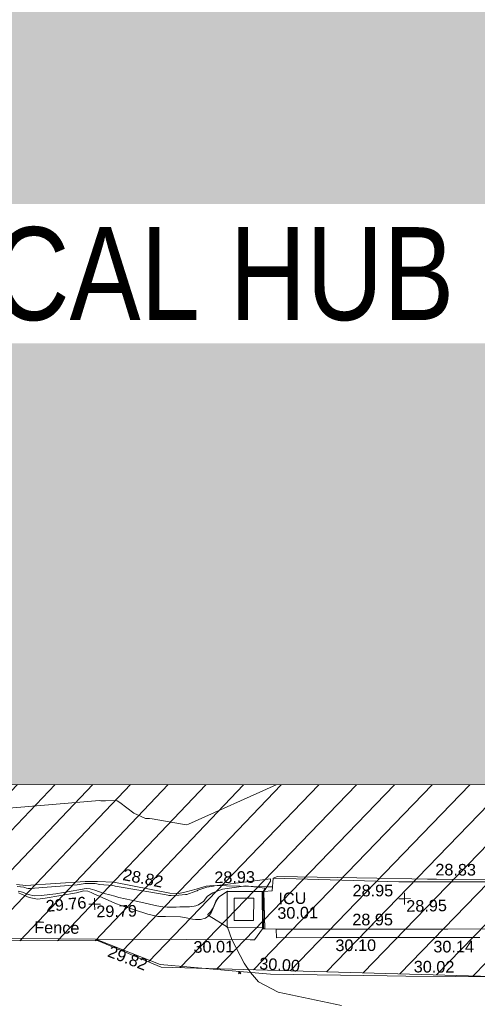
# Model space of a CAD drawing. Header units: millimetres. Extents: x -287732 to 520720, y -103372 to 287754.
# Tile 265 of 380: x 43443 to 58205, y 122163 to 153938. Entities that reach past the tile are written whole.
import ezdxf

# ---------------------------------------------------------------- set-up
doc = ezdxf.new("R2010")
doc.units = ezdxf.units.MM
doc.linetypes.add('IMPORT-HIDDEN2 _3_', pattern=[4762.5, 3175, -1587.5])
doc.linetypes.add('IMPORT-UG_ELEC_STREET LIGHTING_QLB2 _2_', pattern=[2700, 1500, -300.0000000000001, 0, -250, 150, -300.0000000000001, 0, -200])
for name, color, linetype, lineweight, true_color in [('00_UAV_CONCRETE', 9, 'Continuous', 9, 0x808080), ('00_UAV_FENCE', 7, 'Continuous', 9, 0x264c2f), ('00_UAV_LEVEL_SPOT', 7, 'Continuous', 9, 0x666666), ('00_UAV_SERV_IC', 5, 'Continuous', 9, 0x0000ff), ('00_UAV_SLOPE_BOTTOM', 30, 'Continuous', 9, 0xff7f00), ('00_UAV_SLOPE_TOP', 40, 'Continuous', 9, 0xffbf00), ('00_UAV_WALL', 7, 'Continuous', 9, 0x7c00a5), ('00_UAV_WALL_RETAINING', 7, 'Continuous', 9, 0x7c00a5), ('01_DTM_CONTOUR_MJR', 7, 'Continuous', 9, 0x7f3f00), ('01_DTM_CONTOUR_MNR', 7, 'Continuous', 9, 0xa5a552), ('12333-PUM-2D-U-0001-C01 - Rev2_REVIT IMPORT_dwg', 7, 'Continuous', 9, 0x767676), ('A_RHA_Line', 7, 'Continuous', 9, 0x00a600), ('PUM-CHAMBER EXTENTS', 6, 'IMPORT-HIDDEN2 _3_', 9, 0xff00ff), ('PUM-UNABLE TO SURVEY', 190, 'Continuous', 9, 0x7f00ff)]:
    doc.layers.add(name, color=color, linetype=linetype, lineweight=lineweight, true_color=true_color)
for name, color, linetype, lineweight in [('00_UAV_SURFACE', 7, 'Continuous', 9), ('A_RHA_Detail', 7, 'Continuous', 9), ('A_RHA_Text', 7, 'Continuous', 9), ('GEN-TEXT', 7, 'Continuous', 9)]:
    doc.layers.add(name, color=color, linetype=linetype, lineweight=lineweight)
doc.styles.add('Arial Narrow', font='ARIALN.TTF', dxfattribs={"height": 3000})
doc.styles.add('Swis721 Lt BT_2', font='swissl.ttf', dxfattribs={"height": 375})

# ---------------------------------------------------------------- blocks, each defined once
blk = doc.blocks.new('12333-PUM-2D-U-0001-C01 - Rev2_REVIT IMPORT_dwg_UAV-2077255-Site Location Plan Proposed')
at = {"layer": '00_UAV_LEVEL_SPOT', "color": 254, "true_color": 0xcccccc, "flags": 128}
for points in [[(0, -500.0000000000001), (0, 0), (-500.0000000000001, 0)], [(500.0000000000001, 0), (0, 0), (0, 500.0000000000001)]]:
    blk.add_lwpolyline(points, dxfattribs=at)
blk = doc.blocks.new('12333-PUM-2D-U-0001-C01 - Rev2_REVIT IMPORT_dwg_MGS62954_T2_Galway_ITM_3d_Rev1-2077680-Site Location Plan Proposed')
at = {"layer": '00_UAV_CONCRETE', "color": 254, "true_color": 0xcccccc}
blk.add_line((533955477.7158691, 725679103.3780035), (533955469.7021182, 725680312.7735603), dxfattribs=at)
at = {"layer": '00_UAV_CONCRETE', "color": 254, "true_color": 0xcccccc, "flags": 128}
for points in [[(533954286.4255, 725680335.3565001), (533954268.4254999, 725679175.3565), (533955402.7435112, 725679137.2636293)], [(533950007.0885, 725678867.2965002), (533952947.4254999, 725678806.3565003), (533955001.905533, 725678763.1833246), (533955136.4254999, 725678760.3565001), (533955402.4254999, 725679105.3565001)]]:
    blk.add_lwpolyline(points, dxfattribs=at)
at = {"layer": '00_UAV_FENCE', "color": 254, "true_color": 0xcccccc, "flags": 128}
blk.add_lwpolyline([(533915226.1446231, 725679431.2554977), (533920221.9986087, 725679392.4953657), (533920892.0885, 725679387.2965002), (533924817.0885, 725679335.2965001), (533925217.0994391, 725679326.632963), (533930212.7308877, 725679218.4363209), (533932343.0885, 725679172.2965002), (533935206.6221311, 725679102.9128728), (533936759.0885, 725679065.2965001), (533940199.325044, 725678985.3090591), (533941189.0885001, 725678962.2965001), (533945197.682681, 725678961.5435711), (533946513.0885, 725678961.2965001), (533950007.0885, 725678867.2965002), (533950179.9217247, 725678796.7998312), (533952086.0885001, 725678019.2965002), (533955007.8099065, 725677707.5386722), (533955637.4254999, 725677640.3565), (533959398.4255, 725677518.3564999), (533960001.7125965, 725677502.8472565), (533964766.4255, 725677380.3565)], dxfattribs=at)
at = {"layer": '00_UAV_SERV_IC', "color": 254, "true_color": 0xcccccc, "flags": 128}
blk.add_lwpolyline([(533954490.4254999, 725679397.3565), (533954506.4255, 725680115.3565), (533955137.1833237, 725680101.3006153), (533955121.1833237, 725679383.3006153)], close=True, dxfattribs=at)
at = {"layer": '00_UAV_SLOPE_BOTTOM', "color": 254, "true_color": 0xcccccc, "flags": 128}
blk.add_lwpolyline([(533947495.8540002, 725680672.2585001), (533947789.8540001, 725680638.2585001), (533949711.8540001, 725680739.2585), (533950110.8540001, 725680731.2585), (533950628.0433614, 725680699.734577), (533950635.8540002, 725680699.2585), (533952435.854, 725680308.2585), (533952718.8540002, 725680296.2585001), (533952962.8540001, 725680344.2584999), (533953280.854, 725680429.2585), (533953611.8540001, 725680519.2585001), (533953831.8540002, 725680536.2585001), (533955553.4006817, 725680461.1391894), (533955749.8759722, 725680452.5660334)], dxfattribs=at)
at = {"layer": '00_UAV_SLOPE_TOP', "color": 254, "true_color": 0xcccccc, "flags": 128}
blk.add_lwpolyline([(533954286.4255, 725680335.3565001), (533954018.854, 725680164.2585001), (533953977.8540002, 725680115.2585002), (533953923.8540002, 725680021.2585), (533953826.8540001, 725679804.2585001), (533953751.854, 725679658.2584999), (533953691.8540001, 725679564.2585001), (533953571.8540002, 725679486.2585001), (533953410.854, 725679447.2585), (533953247.8540002, 725679449.2585001), (533953147.8540002, 725679463.2585002), (533952950.8540002, 725679510.2585), (533952763.854, 725679536.2585), (533952277.8540002, 725679556.2585001), (533952035.854, 725679569.2585001), (533951712.854, 725679641.2585), (533950858.8540002, 725679942.2585), (533950670.8540001, 725680009.2585), (533950440.8540002, 725680115.2585002), (533949982.8540001, 725680335.2585), (533949895.8064895, 725680373.9462827), (533949784.8540002, 725680423.2585), (533949663.8540001, 725680433.2585), (533949417.8540002, 725680372.2585001), (533948405.854, 725680220.2585001), (533948162.8540002, 725680186.2585002), (533947893.8540001, 725680250.2585), (533947651.8540002, 725680365.2585001), (533947548.8540002, 725680407.2585001)], dxfattribs=at)
at = {"layer": '00_UAV_SURFACE', "color": 254, "true_color": 0xcccccc, "flags": 128}
blk.add_lwpolyline([(533955771.4255, 725680740.3565001), (533955916.8540002, 725680787.2585001), (533959114.8540001, 725680674.2585001), (533960248.8540002, 725680632.2585001), (533960753.2460435, 725680619.5534109), (533961042.8540002, 725680612.2585001), (533962910.854, 725680572.2584999)], dxfattribs=at)
at = {"layer": '00_UAV_WALL', "color": 254, "true_color": 0xcccccc, "flags": 128}
blk.add_lwpolyline([(533962406.7020019, 725678707.3199679), (533959189.8540002, 725678766.2585), (533957407.9540432, 725678788.6948776), (533955846.4254999, 725678808.3565001), (533955842.6794857, 725679093.7874106), (533955976.91787, 725679089.7431718), (533958048.4969984, 725679053.1741407), (533961380.4255, 725678994.3565), (533963047.6529979, 725678975.0968974)], dxfattribs=at)
at = {"layer": '00_UAV_WALL_RETAINING', "color": 254, "true_color": 0xcccccc, "flags": 128}
for points in [[(533955414.4254999, 725680309.3565), (533955469.7021182, 725680312.7735604), (533955740.4254999, 725680326.3565001), (533955771.4255, 725680740.3565001), (533959830.4255, 725680543.3565), (533960013.6279891, 725680540.2326864), (533962821.4254999, 725680492.3565003)], [(533954286.4255, 725680335.3565001), (533955414.4254999, 725680309.3565), (533955402.4254999, 725679105.3565001), (533955477.7158691, 725679103.3780035), (533955842.6794857, 725679093.7874106)]]:
    blk.add_lwpolyline(points, dxfattribs=at)
at = {"layer": '01_DTM_CONTOUR_MJR', "color": 254, "true_color": 0xcccccc, "flags": 128}
blk.add_lwpolyline([(533957902.4646474, 725676587.1917837), (533955875.8646984, 725677051.8310689), (533955243.7836159, 725677403.0224792), (533954990, 725677710.0000001), (533954791.2300162, 725678009.167614), (533954410.0000001, 725678780), (533954270.0000001, 725679180.0000002), (533953690.0000002, 725679560.0000002), (533953652.0588236, 725679567.5), (533953651.923077, 725679599.4230771), (533953733.4626275, 725679687.0931424), (533953820.7262971, 725679810.6226052), (533953917.0642202, 725680021.880734), (533953978.3027525, 725680121.8348626), (533954019.1284404, 725680161.7431192), (533954290.0000001, 725680340.0000001), (533955411.7142857, 725680312.0476192), (533955400.6363638, 725679150.6363639), (533955400.0000001, 725679110)], dxfattribs=at)
at = {"layer": '01_DTM_CONTOUR_MNR', "color": 254, "true_color": 0xcccccc, "flags": 128}
for points in [[(533955928.2178058, 725683749.236967), (533953072.8775793, 725682526.7446767), (533953000.0246473, 725682510.4997101), (533951907.7985194, 725682719.8161122), (533951819.9725847, 725682729.253167), (533951686.06034, 725682733.1077293), (533951320.8421141, 725682909.096933), (533950868.3342286, 725683260.6052773), (533950783.9438123, 725683317.6114272), (533950721.3472973, 725683331.055059), (533950414.6354167, 725683323.3333334), (533950263.6668929, 725683333.9721847), (533950217.232935, 725683338.0235249), (533944486.2819303, 725682952.6128732), (533944285.0799745, 725682953.5764557), (533944054.6860553, 725682934.558917), (533943623.7758124, 725682827.5545667), (533943236.2453067, 725682665.7636149), (533942101.9763803, 725682023.8235593), (533941795.0342467, 725681979.9657534), (533941594.2890519, 725682151.5757068), (533941504.4341809, 725682240.6029558), (533941356.0116561, 725682376.5397571), (533936014.8730016, 725684772.2997078)], [(533947511.8282076, 725680608.4933212), (533947732.9238395, 725680585.3020128), (533947757.620321, 725680577.553476), (533947811.3893434, 725680556.5815612), (533947869.0454546, 725680543.8636365), (533947930.2903823, 725680544.9645798), (533949446.6782007, 725680634.6712804), (533949647.3437501, 725680660.0592674), (533949698.5641719, 725680669.0978652), (533949725.2335696, 725680670.3608248), (533950034.6258688, 725680659.193998), (533950083.4013606, 725680650.2040818), (533950165.6886522, 725680627.0603706), (533950602.0305385, 725680589.8885616), (533950645.1884953, 725680580.6646084), (533950677.5054878, 725680570.4355874), (533952258.5422554, 725680267.5067308), (533952368.6404874, 725680244.5056529), (533952400.8790609, 725680237.6262627), (533952424.1626618, 725680235.762477), (533952470.5765291, 725680236.4252268), (533952723.3781951, 725680235.8142946), (533952939.8734978, 725680259.4939913), (533952959.0418819, 725680260.4761906), (533952977.1745594, 725680260.4546726), (533953270.0413845, 725680355.6934065), (533953313.8784757, 725680374.4969655), (533953336.1392997, 725680394.0357612), (533953631.5456383, 725680485.2489705), (533953840.8494148, 725680509.6216388), (533953875.481576, 725680520.225402), (533955685.7448109, 725680717.2283274), (533955682.8725871, 725680635.9311454), (533955470, 725680310.0000002), (533955467.4545455, 725680267.4545455), (533955478.1308412, 725679100.9345795)], [(533947541.0021884, 725680456.7886206), (533947593.8543673, 725680452.0271021), (533947676.4920949, 725680421.0918972), (533947865.4110252, 725680345.897002), (533948068.352602, 725680301.4630517), (533948283.9834516, 725680305.3660489), (533948753.3089501, 725680357.32358), (533949500.6883593, 725680472.9472172), (533949671.8539281, 725680503.4943544), (533949761.2741649, 725680505.6038177), (533949861.1715637, 725680496.252075), (533950015.8150185, 725680447.445055), (533950319.9475567, 725680341.9151226), (533950500.2528238, 725680294.733189), (533950659.8734177, 725680242.9113927), (533950783.7751004, 725680203.3223807), (533951391.8402765, 725680064.544875), (533952002.3077533, 725679908.2824588), (533952201.4485666, 725679868.679848), (533952344.0000001, 725679860.0000001), (533952629.1307706, 725679854.9040837), (533952743.2022059, 725679859.1580884), (533952841.115495, 725679864.4619801), (533952954.221832, 725679860.4120592), (533953064.5652981, 725679855.6975665), (533953206.2552012, 725679879.7503467), (533953263.4126754, 725679888.147389), (533953348.2993642, 725679915.1278697), (533953523.0454851, 725680031.8190993), (533953570.3129056, 725680097.459763), (533953648.8001752, 725680193.7373879), (533953766.1635723, 725680268.1232708), (533953819.1241277, 725680293.9198623), (533953906.793503, 725680324.9781922), (533953931.8837921, 725680336.2324159), (533954131.3221018, 725680408.9903905), (533954889.7409531, 725680502.0921496), (533955501.854801, 725680419.7154567), (533955440.0000002, 725680310.0000002), (533955436.5454546, 725679750.831169), (533955439.3522959, 725679120.3238522)]]:
    blk.add_lwpolyline(points, dxfattribs=at)
at = {"xscale": 0.375, "yscale": 0.375, "zscale": 0.375}
for p in [(533950000.0000001, 725680000), (533960000.0000001, 725680000)]:
    blk.add_blockref('12333-PUM-2D-U-0001-C01 - Rev2_REVIT IMPORT_dwg_UAV-2077255-Site Location Plan Proposed', p, dxfattribs=at)
at = {"layer": '00_UAV_CONCRETE', "color": 251, "true_color": 0x666666, "insert": (533953167.0739083, 725678749.0151085), "char_height": 375, "width": 1495.902363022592, "attachment_point": 1, "rotation": 359.59336246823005, "line_spacing_factor": 1.005061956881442, "style": 'Swis721 Lt BT_2'}
blk.add_mtext('30.01', dxfattribs=at)
at = {"layer": '00_UAV_FENCE', "color": 251, "true_color": 0x666666, "char_height": 375, "attachment_point": 1, "line_spacing_factor": 1.005061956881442, "style": 'Swis721 Lt BT_2'}
for s, insert, width, rotation in [('Fence', (533948049.1861722, 725679476.1588756), 1681.10932225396, 357.95596352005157), ('29.82', (533950503.0856408, 725678660.6670959), 1495.902363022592, 337.81002200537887), ('30.00', (533955296.2172816, 725678181.4305907), 1495.902363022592, 355.4609831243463), ('30.02', (533960264.3571331, 725677991.4884459), 1495.902363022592, 358.52737027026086)]:
    blk.add_mtext(s, dxfattribs=dict(at, insert=insert, width=width, rotation=rotation))
at = {"layer": '00_UAV_LEVEL_SPOT', "char_height": 375, "width": 1495.902363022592, "attachment_point": 1, "line_spacing_factor": 1.005061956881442, "style": 'Swis721 Lt BT_2'}
for s, insert in [('29.79', (533950051.8765643, 725679949.1441548)), ('28.95', (533960051.8765643, 725679949.1441548))]:
    blk.add_mtext(s, dxfattribs=dict(at, insert=insert))
at = {"layer": '00_UAV_SERV_IC', "color": 251, "true_color": 0x666666, "char_height": 375, "attachment_point": 1, "line_spacing_factor": 1.005061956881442, "style": 'Swis721 Lt BT_2'}
for s, insert, width in [('ICU', (533955933.7636596, 725680265.0563592), 1021.012723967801), ('30.01', (533955888.9355091, 725679794.6773583), 1495.902363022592)]:
    blk.add_mtext(s, dxfattribs=dict(at, insert=insert, width=width))
at = {"layer": '00_UAV_SLOPE_BOTTOM', "color": 251, "true_color": 0x666666, "char_height": 375, "width": 1495.902363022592, "attachment_point": 1, "line_spacing_factor": 1.005061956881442, "style": 'Swis721 Lt BT_2'}
for s, insert, rotation in [('28.82', (533950976.9547058, 725681131.0270975), 347.81287735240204), ('28.93', (533953878.1026272, 725680983.6940185), 359.59841418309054)]:
    blk.add_mtext(s, dxfattribs=dict(at, insert=insert, rotation=rotation))
at = {"layer": '00_UAV_SLOPE_TOP', "color": 251, "true_color": 0x666666, "insert": (533948411.7101128, 725680148.0397627), "char_height": 375, "width": 1495.902363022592, "attachment_point": 1, "rotation": 4.475717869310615, "line_spacing_factor": 1.005061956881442, "style": 'Swis721 Lt BT_2'}
blk.add_mtext('29.76', dxfattribs=at)
at = {"layer": '00_UAV_SURFACE', "color": 251, "true_color": 0x666666, "insert": (533961014.3273335, 725681109.0316277), "char_height": 375, "width": 1495.902363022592, "attachment_point": 1, "rotation": 358.71051224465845, "line_spacing_factor": 1.005061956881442, "style": 'Swis721 Lt BT_2'}
blk.add_mtext('28.83', dxfattribs=at)
at = {"layer": '00_UAV_WALL', "color": 251, "true_color": 0x666666, "char_height": 375, "width": 1495.902363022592, "attachment_point": 1, "line_spacing_factor": 1.005061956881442, "style": 'Swis721 Lt BT_2'}
for s, insert, rotation in [('28.95', (533958307.1988488, 725679543.9141097), 358.9886780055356), ('30.10', (533957747.654609, 725678721.6459857), 359.2786116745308), ('30.14', (533960906.7406698, 725678625.8890954), 358.95035408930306)]:
    blk.add_mtext(s, dxfattribs=dict(at, insert=insert, rotation=rotation))
at = {"layer": '00_UAV_WALL_RETAINING', "color": 251, "true_color": 0x666666, "insert": (533958332.1369548, 725680479.3714815), "char_height": 375, "width": 1495.902363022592, "attachment_point": 1, "rotation": 359.0231355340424, "line_spacing_factor": 1.005061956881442, "style": 'Swis721 Lt BT_2'}
blk.add_mtext('28.95', dxfattribs=at)
blk = doc.blocks.new('12333-PUM-2D-U-0001-C01 - Rev2_REVIT IMPORT_dwg-1620468-Site Location Plan Proposed')
at = {"layer": 'PUM-CHAMBER EXTENTS', "true_color": 0xfff4d4}
h = blk.add_hatch(dxfattribs=at)
h.set_pattern_fill('FP_14', style=0, pattern_type=2)
h.set_pattern_definition([(45, (-533641079.65, -725615854.3560001), (-618.7184335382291, 618.7184335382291), [])])
h.paths.add_polyline_path([(351699.7223387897, 60394.56140982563), (351708.9931529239, 60906.25732130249), (352393.2163071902, 60898.13015708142), (353041.6677554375, 66223.39089351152), (353206.9931679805, 73966.25732118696), (353982.8594361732, 73952.71452510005), (354317.3501528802, 76699.64382133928), (358888.3501528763, 76111.64382135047), (361222.350152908, 86809.64382132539), (361563.3501529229, 88895.64382133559), (363078.3501529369, 90435.64382137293), (363904.3501529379, 101867.6438212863), (365385.1266995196, 110525.3932341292), (365230.9820148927, 110551.7047199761), (365498.4008083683, 111226.8875165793), (365470.0968050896, 111952.5482150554), (365624.7061381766, 111926.1574136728), (366051.3501529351, 114420.6438213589), (364898.3501528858, 114331.6438213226), (360524.3501529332, 111561.643821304), (356416.7002318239, 111258.678218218), (357929.2858412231, 111182.0907012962), (360544.5530249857, 111349.5624075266), (360546.5568067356, 111049.5690885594), (355314.0187962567, 111014.6190039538), (355309.6134037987, 111177.0234435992), (355277.3501528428, 111174.6438213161), (352644.3501529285, 114141.6438213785), (338239.8330883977, 112460.2766464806), (329804.3501528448, 111555.6438213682), (319532.3501528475, 110592.6438213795), (310517.3501528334, 109863.6438213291), (302620.3501528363, 109581.6438213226), (295825.3501529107, 109566.6438213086), (279813.350152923, 106549.6438213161), (276140.8366145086, 103581.1872824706), (276061.814112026, 103425.8629484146), (271406.8224872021, 105468.1551963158), (271509.3894614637, 105701.9358727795), (267649.3501529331, 107463.6438213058), (260223.350152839, 100640.6438213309), (259796.3501529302, 72682.64382134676), (269496.3501528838, 64316.64382130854), (273776.3501529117, 63665.64382135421), (309011.3501528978, 62955.64382139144), (311037.3501528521, 62074.6438213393), (338250.4136490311, 60841.37633496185), (351699.5658924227, 60394.56660730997)])
h.paths.add_polyline_path([(268358.9909750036, 65556.86419187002), (264596.4920611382, 69167.41490751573), (264804.2082447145, 69383.87273540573), (266581.5988270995, 67470.36930634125), (268566.7072650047, 65773.32227584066), (268393.5501527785, 65592.87780161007)])
h.paths.add_polyline_path([(332379.8871528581, 67575.85382149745), (302320.8871528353, 68122.85382142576), (302332.4158496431, 68783.33241919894), (280169.8095181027, 69186.63780598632), (280330.3604934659, 78384.59702432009), (275960.0958838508, 78464.13017966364), (276108.0612945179, 86595.19465455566), (280450.151176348, 86519.40319374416), (280756.2778082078, 103341.6855813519), (302910.5740271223, 102938.5317815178), (302920.972094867, 103534.2366836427), (310787.9439886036, 103391.077438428), (310815.0515439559, 104880.7045066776), (318228.828162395, 104745.7919744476), (318301.0448391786, 108714.2766025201), (322633.8020448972, 108635.4310593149), (322539.6341878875, 103240.5581443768), (349750.1643799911, 102745.3933022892), (349310.9351529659, 74176.4228213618), (332506.0083566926, 74506.52523825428), (332420.0679097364, 69783.88557772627)])
h.paths.add_polyline_path([(262373.7501529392, 72788.24382127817), (262335.6501529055, 75226.64382126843), (265345.5501529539, 75226.64382127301), (265383.6501528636, 72864.44382129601), (265304.282726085, 72862.43451935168)])
h.paths.add_polyline_path([(261383.1501529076, 75912.44382133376), (261459.3501528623, 80789.24382130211), (267517.2501529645, 80713.04382131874), (267441.0501529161, 75836.24382126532), (261504.349508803, 75910.91930113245)])
h.paths.add_polyline_path([(302573.8228673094, 78329.5292630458), (302592.4407276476, 78963.90062831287), (306343.567266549, 78898.43991812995), (306598.9518629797, 91613.856582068), (302817.47857218, 91689.80612071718), (302824.7189976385, 92271.11380375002), (296640.3411529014, 92395.32482125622), (296360.3411528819, 78454.32482147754), (302538.3452618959, 78330.24181806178)])
h.paths.add_polyline_path([(261840.3501529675, 80865.44382132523), (261687.9501528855, 92981.24382128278), (264050.1501528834, 92981.2438213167), (264202.5501529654, 80865.44382135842), (262112.9041611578, 80865.44382132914)])
h.paths.add_polyline_path([(274664.4282881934, 104261.9875886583), (272430.0401462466, 105281.7542374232), (273799.1437452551, 104582.3695657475), (274486.1144024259, 104328.01044291)])
h.paths.add_polyline_path([(315481.3501528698, 115683.6438212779), (326437.1652111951, 116343.5766866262), (364189.3501528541, 120948.6438212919), (366744.3501529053, 124721.6438213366), (363517.3501528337, 126053.6438213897), (359872.3501529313, 126432.6438213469), (352849.3501528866, 126181.6438212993), (339104.3501528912, 124625.6438213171), (335451.3501528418, 124514.6438212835), (325145.3501528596, 123235.643821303), (319635.3501528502, 122976.6438213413), (314446.3501528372, 122493.6438213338), (313566.3501528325, 118980.6438212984), (313763.6326656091, 118640.9882366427)])
h.paths.add_polyline_path([(322305.0501529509, 119194.0438212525), (322152.6501528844, 121403.8438213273), (326724.6501528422, 121784.8438212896), (326877.0501529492, 119498.8438213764), (323355.1979920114, 119264.0536772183)])
h.paths.add_polyline_path([(328629.650152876, 120870.4438213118), (328477.2501528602, 122089.6438212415), (329810.7501529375, 122242.0438213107), (329963.150152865, 121022.843821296), (328841.381541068, 120894.6416942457)])
h.paths.add_polyline_path([(317352.0501529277, 121480.0438213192), (317352.0501529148, 121861.0438213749), (317618.7501529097, 121856.3885555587), (317618.7501529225, 121480.0438212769), (317362.3608134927, 121480.0438213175)])
h.paths.add_polyline_path([(331601.450152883, 122089.6438213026), (331144.2501529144, 122242.0438212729), (331258.5501528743, 122623.0438212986), (331715.7501528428, 122470.6438213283), (331644.5503212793, 122233.3110493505)])
at = {"layer": 'GEN-TEXT', "color": 253, "true_color": 0xaaaaaa}
for p, q in [((313523.9948137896, 61811.28848227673), (313594.7054919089, 61881.99916039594)), ((313594.7054919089, 61811.28848227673), (313523.9948137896, 61881.99916039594))]:
    blk.add_line(p, q, dxfattribs=at)
at = {"layer": 'PUM-UNABLE TO SURVEY', "color": 7, "true_color": 0xfff4d4, "flags": 128}
blk.add_lwpolyline([(351699.7223387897, 60394.56140982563), (337339.3501528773, 60871.64382135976), (311037.3501528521, 62074.6438213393), (309011.3501528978, 62955.64382139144), (273776.3501529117, 63665.64382135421), (269496.3501528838, 64316.64382130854), (259796.3501529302, 72682.64382134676), (260223.350152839, 100640.6438213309), (267649.350152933, 107463.6438213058), (271509.3894614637, 105701.9358727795)], dxfattribs=at)
blk.add_blockref('12333-PUM-2D-U-0001-C01 - Rev2_REVIT IMPORT_dwg_MGS62954_T2_Galway_ITM_3d_Rev1-2077680-Site Location Plan Proposed', (-533641079.6498471, -725615854.3561786))

msp = doc.modelspace()

# ---------------------------------------------------------------- hatches: boundary and pattern name
at = {"layer": 'A_RHA_Detail', "true_color": 0xc0c0c0}
h = msp.add_hatch(color=9, dxfattribs=at)
h.paths.add_polyline_path([(-80880.60083809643, -68502.79057078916), (-80400.865924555, -68483.41509113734), (-80400.865924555, -62984.64684185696), (-24474.85765177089, -63009.32043784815), (-24456.14471271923, -50840.30023858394), (-36622.55041039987, -50831.65104353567), (-36622.55041039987, -44228.57792613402), (-50959.0526582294, -44218.38599194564), (-50959.0526582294, -42573.78171514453), (-54563.9325804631, -42571.21897729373), (-54565.69773352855, -45054.17447474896), (-92408.82109321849, -45027.27149621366), (-92411.78875845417, -49201.74309222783), (-100061.9988811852, -49201.74309222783), (-100052.2214449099, -64852.82557838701), (-86120.90825229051, -64852.82557838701), (-86092.1662649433, -62957.90041523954), (-84861.10047608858, -62957.90041523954), (-84854.79052929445, -68240.109737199), (-80870.60226892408, -68240.10973722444)])
h.paths.add_polyline_path([(-137238.9269902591, -68461.9384092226), (-132719.7426408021, -68433.0633692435), (-132847.0731201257, -62850.04282283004), (-130454.6837966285, -62916.63108078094), (-130498.2830220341, -61355.85393642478), (-117581.136331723, -61423.42893438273), (-117492.3908565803, -49183.91309190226), (-125136.5200282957, -49178.47881952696), (-125133.572703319, -45032.61887136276), (-163007.1824077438, -45005.6942194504), (-163007.1824076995, -44090.2963411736), (-163123.8521269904, -44090.21339942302), (-163122.6389897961, -42383.75184302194), (-166563.8543419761, -42383.75184298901), (-166565.034908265, -44044.39824208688), (-193158.4656786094, -44025.49275805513), (-193195.152889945, -62863.65652504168), (-137269.7106414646, -62916.63108078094), (-137254.3708868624, -65679.90523788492)])
h.paths.add_polyline_path([(120310.9497607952, -32334.28230164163), (120312.4652266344, -31610.73011961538), (133451.2244789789, -31638.24899384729), (133469.2230092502, -19717.98315780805), (121295.7536929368, -19692.48606430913), (121319.8434528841, -8190.941560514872), (112277.0825930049, -8172.001674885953), (112263.1770823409, -14811.1234547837), (78285.85310969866, -14739.95861438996), (78292.82277619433, -8167.077575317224), (75241.99098605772, -8160.673431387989), (69355.76844233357, -8152.931592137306), (69353.6659720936, -9156.74635762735), (68372.60878945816, -9154.691552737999), (68372.60878945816, -13705.52853215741), (69333.7233474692, -13707.54156770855), (69325.07112547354, -16249.53369228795), (66623.4489111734, -16249.53369228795), (66619.79243935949, -17995.29925530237), (65989.07757494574, -17995.2992552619), (65985.44262772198, -19730.78799483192), (57152.23993377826, -19712.28702421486), (57127.42535098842, -31559.89463417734), (70277.87165424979, -31587.43801817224), (70277.87165431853, -32271.7414715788), (78263.96947909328, -32285.12944888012), (78266.62661740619, -31019.79372153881), (112335.8856506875, -31091.15111860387), (112335.8856506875, -32317.57330553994), (119781.4233959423, -32333.17321913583)])
h.paths.add_polyline_path([(7503.717409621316, -1791.439263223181), (15482.43097392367, -674.0213231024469), (15484.0826588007, 148.1327206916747), (56188.28042539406, 205.5276654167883), (56155.84326007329, 14338.3166313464), (18016.62665935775, 14236.48149539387), (17967.9025208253, 34313.18372071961), (21727.10644863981, 34324.0692624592), (21708.90974962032, 40608.10218321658), (18009.66447159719, 40608.10218321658), (17995.54603706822, 45483.75063442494), (9770.084204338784, 45420.6329473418), (3966.213879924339, 45446.76585222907), (3984.771235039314, 14176.56786832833), (1023.062455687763, 14176.56786837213), (-276.5134647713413, 14190.52623461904), (-231.6790044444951, 5968.135265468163), (-226.4491536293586, 193.7444677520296), (553.0869992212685, 183.4716499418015), (7477.609307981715, 143.2867586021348), (7488.638446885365, -674.0213231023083)])
h.paths.add_polyline_path([(77755.59663317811, 53.47451145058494), (77729.51881611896, 1699.844979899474), (94464.47132486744, 1659.976083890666), (94606.37913471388, 17991.390236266), (88810.4190114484, 18015.03260816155), (88799.89418497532, 14436.74271609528), (69413.88950349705, 14457.8773889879), (69377.35724448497, 99.62816357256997), (75241.99098605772, 67.32134432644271)])
h.paths.add_polyline_path([(61252.12079701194, 46453.95617366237), (105774.7348988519, 46472.68783506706), (105768.2642198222, 61852.61234306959), (92285.13876309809, 61852.61234306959), (92308.59670399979, 65784.30757140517), (96107.4668000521, 65767.60445243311), (96059.68081117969, 75209.20847378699), (101084.8427276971, 75071.88872764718), (104988.0046543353, 74765.36560406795), (108403.6894220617, 74363.8408943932), (112009.2703903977, 73787.25420861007), (115645.3524815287, 73049.69667206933), (116890.8108051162, 72761.69136252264), (120208.9929833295, 71893.18353872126), (120865.241739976, 71703.68484519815), (124135.6329506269, 70669.67317906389), (127435.6253142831, 69480.50055823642), (127820.4368670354, 69394.93141813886), (128274.3081769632, 69331.69585753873), (128731.8791144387, 69306.66104516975), (129189.9401488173, 69320.00258290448), (129645.2782985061, 69371.62688826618), (130094.6997111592, 69461.17185603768), (130535.0520071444, 69588.00939074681), (130963.246434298, 69751.24981927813), (131376.2795165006, 69949.74812590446), (131771.2541232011, 70182.11198903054), (132162.5575600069, 70460.5404660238), (132496.0921583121, 70741.69081113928), (132820.871367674, 71064.98072578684), (133117.4593294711, 71414.31364272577), (133383.77568926, 71787.23923950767), (133616.5473239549, 72178.5372844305), (133817.1647262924, 72590.54524898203), (133982.6025969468, 73017.89547513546), (134111.7005086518, 73457.59040801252), (134203.5529320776, 73906.54590458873), (134257.5155883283, 74361.61286216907), (134272.5462649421, 74819.5993153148), (134250.5259875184, 75277.29281745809), (134189.6227572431, 75731.48297747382), (134090.9274700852, 76178.98397757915), (133955.1324028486, 76616.65691993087), (133783.1900598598, 77041.43184345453), (133576.3064937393, 77450.32925647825), (133335.932843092, 77840.48103920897), (133063.7551572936, 78209.15055532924), (132761.6825665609, 78553.75185442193), (132431.8338935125, 78871.8678050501), (132076.5227905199, 79161.26705197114), (131698.2415080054, 79419.91966861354), (131299.6434187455, 79646.01139197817), (131093.5942456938, 79746.34209763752), (132146.0467355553, 83110.22226145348), (122787.7632953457, 86282.54285518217), (121604.3555412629, 82800.3591886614), (117095.9864227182, 83870.84033785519), (116841.9598400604, 83526.35449572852), (116120.5435466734, 91221.93611972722), (110237.7341284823, 91274.27491021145), (110194.3680786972, 90435.39030214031), (104988.0046543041, 90486.49901390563), (104973.2761846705, 94309.82427956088), (103746.1314668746, 94309.8242795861), (103839.9937121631, 122852.1474271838), (96365.09202306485, 122931.9599470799), (96350.3400238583, 123952.4168585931), (104555.5505249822, 123902.1925226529), (104607.3234458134, 120248.5396156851), (125502.5015002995, 120134.1933400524), (125662.0200253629, 137657.3796882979), (114479.5865733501, 137699.2256881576), (114382.306264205, 129149.9458158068), (104644.159003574, 129187.9975073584), (104577.9931702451, 126217.3903144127), (101184.4926406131, 126159.1566967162), (101264.6166812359, 135959.2655565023), (89967.23178808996, 135988.8856164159), (89927.63362986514, 125823.6463181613), (93630.53562302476, 125840.7948842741), (93580.65688892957, 122931.9599470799), (88697.38835376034, 122904.7310126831), (88679.3898954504, 95739.09143775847), (86378.25848996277, 95739.09143775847), (86378.18187189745, 96178.1008337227), (83279.50743284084, 96200.92083327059), (83273.62493422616, 95735.74732133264), (70169.67509619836, 95733.22421950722), (70166.26842742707, 96272.07409347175), (66674.99731294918, 96257.14073655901), (66654.74538556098, 95755.71092136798), (65784.77231079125, 95755.71092136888), (65887.65094984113, 117470.630565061), (53473.3427162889, 117487.9046429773), (53434.44066309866, 98570.46349063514), (40649.41626916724, 98570.46349063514), (40610.16711559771, 94406.01479078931), (38853.82372868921, 94410.36303440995), (38848.65589191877, 89463.65332729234), (40612.46601912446, 89518.45976927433), (40665.38257362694, 86257.73741128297), (38372.19584460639, 86305.72309285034), (38369.79374539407, 76901.0507917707), (50937.9512507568, 76944.40198294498), (50922.88567286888, 74598.78180889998), (56484.9061132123, 74588.85093771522), (56484.9061132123, 75194.85181995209), (92465.4037153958, 75233.0258166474), (92645.92783662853, 71766.64845094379), (89810.55521366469, 69362.83965827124), (85313.16173974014, 69360.94750420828), (85313.16173974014, 66907.4050808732), (75210.14498263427, 66903.15451589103), (75210.14498263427, 63815.70944550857), (70819.40014309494, 63815.70999200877), (70819.21601505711, 64253.35708059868), (69456.83415683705, 64253.35708059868), (69455.7195737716, 66901.99623166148), (61303.32856759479, 66898.5668068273), (61304.56054988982, 63970.32021231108), (70500.41048208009, 63970.32021219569), (70500.4088543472, 61852.59006207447), (61245.6438848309, 61848.69637488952), (61252.03558504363, 46656.49344428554)])
h.paths.add_polyline_path([(-17153.16561239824, 48569.32684293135), (-17153.16561224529, 60770.38083685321), (-29362.88357759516, 60774.70428694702), (-29362.88357759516, 67399.20394580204), (-43507.24466814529, 67405.01911303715), (-43488.5313307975, 69093.07334175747), (-45766.41866231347, 69109.32868388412), (-45794.3462003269, 67405.01911303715), (-47272.11273194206, 67404.2124544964), (-47272.44887633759, 66454.91798908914), (-86004.56386332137, 66468.63299519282), (-86006.66970787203, 60521.58362721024), (-92662.87722510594, 60521.58362721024), (-92665.2138765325, 50184.35611932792), (-79752.0168396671, 50179.78309939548), (-79752.016597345, 48591.4932381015), (-17157.7163123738, 48569.32845417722)])
h.paths.add_polyline_path([(-201056.4185878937, 48628.75479108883), (-138377.9751621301, 48634.64535779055), (-138377.9751621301, 50133.28201003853), (-125467.710581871, 50134.49626164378), (-125468.6909603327, 60566.1903686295), (-132186.8595614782, 60565.86652591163), (-132187.4203588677, 66533.0197876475), (-170643.3098734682, 66805.61809689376), (-170643.3098732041, 67738.78475848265), (-200340.0100486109, 67488.93693764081), (-200348.7171487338, 60827.78025104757), (-201057.5650552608, 60827.71357558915), (-201056.6510294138, 51102.04313372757)])
h.paths.add_polyline_path([(-240051.5126725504, 54769.19491160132), (-239444.490259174, 54811.10754483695), (-239186.5396223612, 54841.92927608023), (-238764.8191577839, 54940.98166103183), (-238382.4735933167, 55122.46891388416), (-237990.3402229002, 55354.87497234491), (-237269.2031023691, 55936.21515020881), (-237032.4836384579, 56225.56611516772), (-236793.0039602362, 56569.31473944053), (-236554.5880578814, 57004.26389721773), (-236432.7219585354, 57267.46508908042), (-236300.081527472, 57753.26238983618), (-236250.7285154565, 58017.17885684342), (-236235.6490609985, 58516.21786804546), (-236233.2538429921, 58987.85640053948), (-236213.7029795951, 59823.48083769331), (-236363.8287855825, 59820.86038205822), (-236634.0279869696, 60698.06075827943), (-236391.9547756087, 61432.19726339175), (-236225.4740089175, 61435.10319600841), (-236201.6036569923, 62637.68779596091), (-232563.5271750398, 62639.28734435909), (-232563.5271750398, 63049.03842404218), (-232732.1945866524, 63049.15302218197), (-232860.1521277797, 63457.95890274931), (-232731.606808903, 63914.24862697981), (-232560.8209656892, 63914.24862697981), (-232515.1276847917, 70598.00033009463), (-240628.6947849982, 70598.85496273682), (-240629.7923196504, 72350.98321577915), (-246412.6011212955, 72347.36085933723), (-246412.6011212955, 70616.45923936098), (-254449.5805725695, 70618.60952619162), (-254454.637144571, 70754.06491720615), (-254469.7140363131, 73191.66276250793), (-263883.2532625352, 73267.83063688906), (-263902.4181505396, 68260.74348553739), (-263714.8217520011, 68259.82096572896), (-263552.9672900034, 67819.65434396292), (-263719.0883117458, 67392.2068408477), (-263913.6298699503, 67392.20684284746), (-263956.7001913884, 58633.76423459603), (-260181.1963171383, 58611.22607638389), (-260192.3146983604, 56354.25111579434), (-257184.684388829, 56339.46086021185), (-257213.4419957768, 57092.93866021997), (-257338.5163846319, 57093.27331223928), (-257471.0109294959, 57531.74572308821), (-257338.5163845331, 58062.22513696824), (-257203.4956297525, 58064.06881289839), (-257173.5751889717, 58598.54056692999), (-256478.2273617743, 58575.27357994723), (-256478.2273617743, 58788.51859473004), (-256013.0091299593, 58911.92701534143), (-255397.0786664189, 58780.99767617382), (-255397.0786664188, 58595.982422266), (-243809.885361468, 58585.92793201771), (-243805.3570672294, 58352.04527760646), (-243740.939469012, 57884.52572680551), (-243619.0830608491, 57421.84877545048), (-243424.3877545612, 56943.65915412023), (-243247.1437899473, 56608.24157713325), (-243003.0710579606, 56249.99021479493), (-242732.2093200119, 55932.75703082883), (-242371.7230178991, 55603.12658811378), (-242141.255125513, 55424.88676767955), (-241804.9643037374, 55216.88439822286), (-241529.4640827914, 55077.02869055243), (-241100.6275144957, 54917.18295003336), (-240836.2134980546, 54840.82833176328), (-240453.4486195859, 54788.60784130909), (-240218.9578693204, 54777.28227442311)])
h.paths.add_polyline_path([(40276.69022552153, 59895.36417752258), (40328.62676029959, 69196.9439153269), (36588.99968785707, 69217.8245910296), (36619.46637569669, 74674.25962428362), (32264.36460078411, 74687.02318924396), (32233.48293867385, 69156.26826306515), (11916.69390495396, 69269.70959686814), (11966.66200111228, 78218.75165974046), (29087.509017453, 78123.15526808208), (29143.44567205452, 88141.1370047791), (15719.348796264, 88216.09212953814), (15732.60379610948, 90589.9978889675), (4594.294101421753, 90652.19003489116), (4525.129359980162, 78265.12250449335), (10096.76365553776, 78234.01258731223), (10077.43887221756, 74773.03821910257), (4547.641142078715, 74803.91453678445), (4465.579974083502, 60107.1600234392), (19125.89094760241, 60025.30234268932), (19139.86249374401, 62527.53804644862), (31738.59196305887, 62457.19146404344), (31724.55430858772, 59943.11609815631), (38369.79364225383, 59906.01157293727)])
h.paths.add_polyline_path([(-246083.0241259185, 72334.29150213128), (-246083.0594797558, 72334.30275087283), (-246208.2905500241, 72334.29150213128)])
h.paths.add_polyline_path([(-114575.3004830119, 112178.0758695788), (-114575.3246435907, 112178.0758695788), (-114707.2752166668, 115801.5811617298)])
h.paths.add_polyline_path([(-154699.9178765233, 101760.4080976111), (-114382.050333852, 101776.0542914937), (-114382.050333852, 106926.9360164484), (-113755.641395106, 106927.1792101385), (-113757.5507412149, 111847.2721531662), (-114431.6837526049, 111847.2721531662), (-114431.8097758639, 112178.0758695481), (-114575.3004830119, 112178.0758695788), (-114578.9984943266, 121707.2390833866), (-123056.9849702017, 121707.2390833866), (-123068.8201032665, 156452.7036899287), (-119381.2340625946, 156454.1348067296), (-119381.2340625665, 160165.8597952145), (-115501.031452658, 160167.3662801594), (-115503.3750945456, 166206.5793118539), (-132411.7987151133, 166599.6604729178), (-132411.8243278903, 166665.6603411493), (-135275.0124468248, 166664.5490317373), (-135275.0124468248, 166628.1883101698), (-135911.3205076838, 166628.1944502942), (-135911.3479256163, 166352.1604668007), (-152521.1633846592, 166345.7146753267), (-152518.3680955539, 159142.6836790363), (-150699.3133726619, 159117.9265656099), (-150758.5477087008, 122560.691203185), (-151059.2005266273, 122560.691203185), (-151061.0981347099, 121302.4374932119), (-154138.3148337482, 121372.6012653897), (-154138.3148337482, 121865.1834517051), (-154704.3888425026, 121867.2611370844), (-154688.5451973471, 119352.3937021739), (-154745.5933227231, 119352.3715636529), (-154745.5763474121, 118722.1532660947), (-160794.1544526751, 118748.7442832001), (-160794.1544526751, 119410.5425977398), (-163852.1622693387, 119422.408321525), (-163855.0715294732, 118762.2003111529), (-167568.6765459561, 118778.5256058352), (-166634.6619849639, 124395.1277019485), (-166930.050559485, 124500.0918161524), (-167568.6765459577, 124707.6250903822), (-168028.2173235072, 124841.3808647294), (-168630.5006276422, 124991.3056740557), (-169238.2056069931, 125117.4693074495), (-169850.3952285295, 125219.6772876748), (-170466.1255403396, 125297.7720169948), (-171089.11025998, 125351.8553033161), (-171704.4065937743, 125381.1774255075), (-172325.0479971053, 125386.3595015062), (-172782.2248668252, 125374.5832362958), (-173401.7764235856, 125337.4554476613), (-174109.844898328, 125263.4341236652), (-174634.1213722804, 125190.4100126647), (-175245.0145766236, 125080.719099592), (-176047.1958093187, 124895.7675260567), (-176665.4852587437, 124724.7228134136), (-177045.3001228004, 124609.1129151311), (-177631.5127792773, 124405.2077276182), (-176665.4852586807, 118818.5158794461), (-177558.9402083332, 118822.4435768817), (-177662.2853368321, 125263.4341236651), (-176365.3912351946, 126542.9270807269), (-159462.2970490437, 126319.910391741), (-157057.7396790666, 128609.0850976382), (-157060.6673204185, 136153.1661957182), (-158638.8016610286, 137740.2441626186), (-159352.3735831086, 137740.2441626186), (-161634.4140634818, 140201.1078539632), (-168727.9404945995, 140256.8191146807), (-171035.0401161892, 137942.8847305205), (-174184.1459014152, 137942.8847305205), (-176460.1167434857, 140292.2858551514), (-177341.6856934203, 140292.2858551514), (-177341.7113613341, 140358.4281613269), (-183428.5803825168, 140356.0660244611), (-185921.6385985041, 137917.4639994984), (-185921.6385985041, 131757.3091155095), (-186906.8767412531, 131756.9267733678), (-187725.3914540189, 130809.9989183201), (-187724.058890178, 127376.1828148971), (-186481.0281350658, 126304.5577463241), (-186479.4846754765, 122327.2959175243), (-185176.2828158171, 121059.4673825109), (-180304.1129154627, 121059.4673824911), (-180304.1136492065, 118802.0484409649), (-193555.3706955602, 118802.0484409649), (-193555.368699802, 133117.8341649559), (-192593.6442938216, 133118.2073819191), (-192593.6442938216, 134200.8158367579), (-192224.6284783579, 134200.9592041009), (-192225.5653014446, 136615.0101267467), (-192595.0012460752, 136615.0101267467), (-192595.4357332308, 137734.4745165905), (-193589.2709668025, 137734.4746851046), (-193589.2685988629, 147474.570583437), (-193163.2062206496, 147492.8644732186), (-192765.7252967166, 147531.087133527), (-192359.9383250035, 147589.5931622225), (-192199.8207947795, 147616.5827294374), (-191882.7548926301, 147682.9245600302), (-191568.5380070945, 147761.6632019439), (-191257.654638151, 147852.677242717), (-190828.6072909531, 148002.2045655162), (-190647.7999969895, 148070.9514233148), (-190349.7690789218, 148197.8750094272), (-190056.9509284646, 148336.4013817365), (-189769.797051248, 148486.3169427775), (-189405.3590254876, 148698.0567944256), (-189132.906026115, 148873.2749095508), (-188867.542109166, 149059.0543929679), (-188609.6764469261, 149255.1087866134), (-188354.9814055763, 149465.3525772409), (-188079.6339208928, 149713.879248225), (-187884.9836199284, 149901.8220103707), (-187545.928247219, 150265.8040604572), (-187446.29984479, 150378.3960832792), (-187241.3270201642, 150629.2310214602), (-187046.3599558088, 150887.9197697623), (-186861.6992771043, 151154.0634500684), (-186546.1373636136, 151669.829875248), (-186524.4196769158, 151707.0632450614), (-163675.2898318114, 151669.829875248), (-163687.5843045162, 148134.07679455), (-157303.6541541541, 148136.492106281), (-157303.6541541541, 155759.91501608), (-157557.4317586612, 155765.0384228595), (-157555.9168973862, 166678.0466575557), (-187009.2021991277, 166699.7464767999), (-187013.0952111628, 162054.4009359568), (-188707.17754695, 162044.5925187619), (-188705.9961892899, 155021.5333641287), (-188737.9999316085, 154650.5326604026), (-188799.0133969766, 154283.1866125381), (-188857.2045401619, 154035.4341107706), (-188966.1106131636, 153679.3368924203), (-189102.6200311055, 153332.8820747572), (-189265.8911675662, 152998.2056672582), (-189454.9174011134, 152677.371060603), (-189645.2484685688, 152421.3220123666), (-189916.9563410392, 152104.2450531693), (-190212.7041973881, 151809.4634871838), (-190530.6686598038, 151538.7947471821), (-190868.8893671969, 151293.9075915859), (-191225.281078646, 151076.3118324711), (-191597.6465194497, 150887.3490191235), (-192092.8415776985, 150682.5621956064), (-192519.2468154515, 150561.8451365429), (-192903.8930791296, 150482.240889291), (-193187.215491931, 150440.8868273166), (-193594.1866364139, 150407.1257787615), (-193594.5952989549, 151459.9895227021), (-205369.2399268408, 151455.4201247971), (-205354.4523517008, 113350.0822379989), (-207187.1580384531, 113349.3710182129), (-207184.3024929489, 105991.0636522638), (-205312.8748221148, 105991.1901500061), (-205311.2362476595, 101769.6553082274), (-175488.6451201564, 101781.2285901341), (-175488.6451201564, 110889.6985621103), (-154703.4627663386, 110897.5679794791), (-154700.2792295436, 102691.5597281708)])
h.paths.add_polyline_path([(193735.9435693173, 113047.8274774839), (208865.0938716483, 114991.0266430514), (208976.1154123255, 114126.6471160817), (216447.8967332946, 115086.3281915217), (216038.7305308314, 118271.9702413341), (232648.5073383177, 120405.3421626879), (233425.993615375, 114352.0734369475), (240632.2017567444, 115277.6440988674), (239854.8412683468, 121329.9334727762), (256406.8682407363, 123455.8879629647), (257091.7572256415, 118089.1198988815), (264572.2871227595, 119040.8180953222), (261877.8350555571, 138524.7609215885), (259178.7147038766, 138221.6086035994), (259197.3483655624, 137439.0084132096), (254686.1480587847, 136897.0007612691), (255412.6810205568, 131314.8303176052), (240852.7447969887, 129522.4514056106), (239771.0426543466, 137918.8519126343), (240649.5822431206, 138010.1984551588), (240062.3063116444, 142776.6750342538), (239165.7694642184, 142685.0143484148), (237630.9646614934, 151018.3171732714), (266172.8791088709, 154560.7889781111), (271297.1876944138, 142612.4006970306), (276531.7397502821, 144861.098714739), (274941.5029779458, 148527.9037281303), (302074.5307653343, 160134.9084326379), (300215.9323773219, 164320.1841173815), (301528.1613272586, 164907.0997989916), (300405.1237791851, 167477.8916353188), (299016.6944531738, 166945.7181824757), (295626.7488506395, 174518.754428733), (294333.0289184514, 177537.1551681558), (287288.8475947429, 174518.754428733), (289427.6893504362, 169661.0163463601), (272956.7816584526, 162557.1203578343), (271943.2187787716, 164897.4305293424), (267016.3118217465, 162764.0369715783), (268502.3094164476, 159357.0430143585), (265200.4029574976, 157946.4096681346), (226856.416695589, 153146.7821792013), (227510.3041274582, 148852.0205334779), (228280.9873165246, 141179.0007483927), (227302.3544112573, 141050.281300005), (227895.3788235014, 136433.1758633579), (228748.5501749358, 136523.8855003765), (229602.3077302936, 128023.7667641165), (217691.2359889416, 126493.8999679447), (217642.3600127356, 126874.433267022), (215138.5007311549, 126552.8357430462), (215194.9980427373, 126112.965074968), (215015.6132226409, 126089.924757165), (214840.9672575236, 127449.66446064), (192258.7012018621, 124549.1816390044), (193486.3576426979, 114991.0266430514)])
h.paths.add_polyline_path([(-78076.24187439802, 117605.5188722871), (-78076.23951902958, 117610.0871211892), (-78070.318122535, 129485.7330792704), (-74723.15926543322, 129478.385255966), (-74723.15926543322, 125435.7860624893), (-48015.64546086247, 125380.0246061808), (-47996.55031653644, 135872.5822179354), (-61198.15919578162, 135901.5630078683), (-74714.72264144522, 135923.5088764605), (-74723.6287602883, 131865.2975510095), (-78070.318122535, 131872.642169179), (-78062.97909487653, 149549.7689430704), (-58292.26570492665, 149541.5607197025), (-58292.26570491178, 148946.2407608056), (-37707.70924046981, 148937.6946533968), (-37703.30827430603, 159740.0672041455), (-44148.26955755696, 159742.7429641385), (-44148.26955755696, 162961.3319174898), (-49829.95437583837, 162961.3319174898), (-49830.92144130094, 160632.0129326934), (-78494.09026625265, 160643.9130440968), (-78494.09026625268, 161615.1537738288), (-78739.225852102, 161615.2555472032), (-78691.7919454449, 168187.9195488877), (-90844.57645036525, 168126.8149079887), (-90962.52567694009, 152686.7636277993), (-89064.97866809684, 152685.9758215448), (-89079.54115380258, 117610.0871211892), (-78374.80218507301, 117605.6428258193)])
h.paths.add_polyline_path([(69254.82576126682, 129235.9722870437), (69259.97086178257, 136167.789247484), (86068.0992678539, 136131.0235193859), (86008.66431381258, 164703.3084147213), (58789.63167882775, 164723.511581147), (58789.63167882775, 170119.2062865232), (54460.1632489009, 170122.4198087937), (54457.21717773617, 166153.279245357), (47042.2151650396, 166158.7829869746), (47041.10931533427, 164668.9097040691), (39173.27935198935, 164674.7495545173), (39172.83712618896, 164078.9539098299), (17014.87910992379, 164095.4005254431), (17002.38841206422, 147267.1142245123), (12659.63471563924, 147267.1142245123), (12653.60087534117, 139137.9291796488), (17031.41608901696, 139134.6797717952), (17024.5879174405, 129935.3194463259), (39191.34773726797, 129918.8662983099), (39191.34773726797, 129258.2867272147), (69014.0340609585, 129236.1510132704)])
h.paths.add_polyline_path([(39265.62356917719, 139467.8223435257), (33050.91021530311, 139484.1586867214), (33087.56357182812, 153427.9220784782), (39277.60130889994, 153411.6505991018), (39277.60130890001, 152830.3127277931), (43058.29603858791, 152820.3745823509), (43024.83899408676, 140092.5601633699), (39267.2657899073, 140092.5601633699)])
h.paths.add_polyline_path([(1979.548949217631, 189123.2414339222), (18699.10403225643, 189180.0465563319), (18678.46874730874, 195253.6675675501), (24349.02704561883, 195272.9334348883), (24334.96888372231, 199550.7690688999), (28829.78348974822, 199566.0403168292), (28798.3577216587, 208815.6446464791), (24334.949615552, 208806.151404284), (24333.90624841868, 209113.2475694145), (16811.59093053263, 209087.6903002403), (16806.58456499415, 208843.5909093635), (6772.293057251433, 208809.4991440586), (6797.166076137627, 201488.5780549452), (-8471.058649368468, 201436.7038490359), (-8471.058649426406, 200429.0172028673), (-11856.09020770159, 200417.5164702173), (-11823.72827009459, 190892.3684138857), (-7614.729360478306, 190906.6685966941), (-7614.729360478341, 190170.8290169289), (-4608.619189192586, 190169.2993656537), (-4608.238782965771, 190916.8832264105), (1973.379031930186, 190939.2444180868), (1977.122761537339, 189837.3456693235)])
h.paths.add_polyline_path([(-20506.22133143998, 190640.0286460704), (-20122.28942212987, 206347.1214480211), (-41550.34215551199, 207015.2557957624), (-41462.26177903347, 210449.6195896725), (-31391.41053372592, 210152.0276719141), (-31078.64493155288, 223862.5743669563), (-44305.08575743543, 224230.7972280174), (-44490.79956591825, 211865.5542346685), (-47510.12209648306, 211942.9901385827), (-47722.57925071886, 203659.0205614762), (-47076.06680548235, 203635.3001465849), (-47175.4684425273, 199531.9403872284), (-46801.21126120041, 199520.4703269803), (-46873.68175963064, 195478.5899481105), (-44600.40472248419, 195425.2559779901), (-44685.88459507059, 192243.2795180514), (-38073.99929115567, 192135.6564362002), (-38104.39995468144, 191126.972250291), (-21537.79264466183, 190668.5723412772)])
h.paths.add_polyline_path([(16801.02360973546, 195961.500137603), (9656.615133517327, 196015.1086063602), (9643.838150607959, 199513.9922857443), (11631.77992468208, 199485.8321209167), (11631.7920940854, 203322.2460456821), (16806.58456511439, 203391.4855728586), (16801.0407710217, 195984.4293109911)])
h.paths.add_polyline_path([(122084.9264926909, 200536.2570557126), (122088.1805162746, 206386.1947929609), (125211.1061638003, 206386.1947929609), (125211.1162733, 206645.8932837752), (126202.7098976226, 206645.8932838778), (126203.0204769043, 207041.0477229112), (130401.4034741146, 206979.0758390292), (130444.2691124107, 209883.280297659), (126202.8383603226, 209945.8832030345), (126203.0204769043, 214624.1281189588), (127364.791950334, 214624.1281190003), (127365.2106673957, 225380.2058567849), (126159.8599207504, 225380.2527798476), (126207.4133336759, 241475.3410923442), (119482.5411291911, 241495.8747898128), (119479.2041949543, 246182.0096278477), (109943.9121324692, 246175.2196735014), (109953.2702601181, 233033.381429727), (115000.5285021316, 233033.3814296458), (114999.579292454, 208653.4991933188), (112026.3032630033, 208653.4991933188), (112024.3519988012, 200538.6761891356), (122024.6079402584, 200536.2715596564)])
h.paths.add_polyline_path([(30087.05071580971, 200986.75440713), (38030.67179071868, 201028.6865660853), (38030.67179071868, 202922.9731660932), (38109.89531492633, 202923.3913649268), (38067.25569096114, 208827.6066631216), (38013.35839378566, 208827.6672237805), (38012.38630971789, 209012.5383931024), (30044.90685988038, 208970.480297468), (30076.83023715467, 202922.9203834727)])
h.paths.add_polyline_path([(195986.2599417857, 205661.5722736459), (202896.8751332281, 206052.0074670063), (202676.8862551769, 209945.7611691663), (195766.2710618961, 209555.3259759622)])
h.paths.add_polyline_path([(-91652.40581580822, 206392.6172135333), (-79454.24421187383, 206432.5105635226), (-79629.29258199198, 238245.6998510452), (-68904.21147484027, 238215.095164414), (-68918.55832832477, 246312.9061543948), (-68918.56040493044, 246314.0782553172), (-68756.515268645, 246312.9061543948), (-68755.20581930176, 246638.9786699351), (-79620.07671794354, 246651.3624133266), (-79606.5628449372, 247343.5411849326), (-82154.50636787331, 247318.0695596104), (-82154.50636787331, 247488.1275895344), (-91640.64698348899, 247472.5371040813), (-91638.72040628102, 246846.4753752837), (-131470.3702759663, 246641.42150215), (-131470.3702759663, 250159.5419305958), (-142857.1087886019, 250176.7939677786), (-142864.0554935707, 246220.0701029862), (-165118.8027587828, 246272.3986783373), (-165040.0492656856, 253907.936045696), (-178677.4727934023, 253929.5079730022), (-178699.5521575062, 238176.7234097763), (-138599.3373496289, 238209.4781454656), (-138548.4479938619, 206627.5237025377), (-126646.6702863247, 206572.2299428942), (-126666.6805510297, 234825.8818836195), (-124962.7180531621, 234825.9534805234), (-124969.0241559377, 234688.4891474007), (-91595.61129713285, 234664.3133306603), (-91650.87307429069, 207155.5994723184)])
h.paths.add_polyline_path([(142123.7078574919, 209113.5383730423), (152768.4446292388, 209127.3137314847), (152745.2992288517, 227012.63380935), (142100.5623961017, 226998.8584508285), (142121.8067345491, 210582.5602643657)])
h.paths.add_polyline_path([(168998.8561129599, 209274.9592350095), (169026.8416078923, 226860.3446540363), (161686.6780314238, 226876.6646907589), (161647.6783165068, 209291.3037608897), (168846.6177107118, 209275.2977201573)])
h.paths.add_polyline_path([(49761.46820719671, 218476.5678095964), (49794.00484360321, 223316.1680811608), (41274.07755982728, 223363.4010619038), (41273.58999769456, 223290.8795634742), (32187.30576796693, 223351.9666549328), (32202.10532419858, 225553.2987454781), (20081.83724695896, 225634.7833114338), (20035.26675877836, 218707.7438801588), (31566.33951793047, 218630.2204881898), (31566.12891731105, 218598.8950898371), (49750.1971391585, 218476.6435849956)])
h.paths.add_polyline_path([(162361.9830851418, 234154.05208666), (162366.6425722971, 241589.9129272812), (135261.102696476, 241630.986197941), (135249.088870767, 234197.8735112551), (160249.0277027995, 234157.4671671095)])
h.paths.add_polyline_path([(176458.8604389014, 246709.5724700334), (176516.2484477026, 252173.1529804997), (168884.2833866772, 252253.3171281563), (168934.86529241, 257068.9279575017), (164355.0504715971, 257117.0331241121), (164296.1746742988, 251511.808811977), (164416.8965511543, 251510.5407811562), (164367.8024342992, 246836.573754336), (171460.1142273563, 246762.0779818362)])

# ---------------------------------------------------------------- linework, layer by layer
at = {"layer": 'A_RHA_Line', "color": 7}
msp.add_line((39190.85742621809, 129258.287091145), (69254.82576126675, 129235.9722870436), dxfattribs=at)

# ---------------------------------------------------------------- block references
at = {"layer": '12333-PUM-2D-U-0001-C01 - Rev2_REVIT IMPORT_dwg', "color": 254, "linetype": 'IMPORT-UG_ELEC_STREET LIGHTING_QLB2 _2_', "true_color": 0xffd4d4, "rotation": 0.9999999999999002}
msp.add_blockref('12333-PUM-2D-U-0001-C01 - Rev2_REVIT IMPORT_dwg-1620468-Site Location Plan Proposed', (-261895.0770586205, 55869.5817132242), dxfattribs=at)

# ---------------------------------------------------------------- next in the draw order: texts
at = {"layer": 'A_RHA_Text', "lineweight": 35, "insert": (31690.16959954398, 147242.8694397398), "char_height": 3000, "width": 31666.65625, "attachment_point": 1, "style": 'Arial Narrow', "bg_fill": 3, "box_fill_scale": 1.25, "bg_fill_color": 256, "bg_fill_true_color": 13158600, "bg_fill_transparency": 0}
msp.add_mtext('SURGICAL HUB', dxfattribs=at)

doc.saveas('drawing.dxf')
